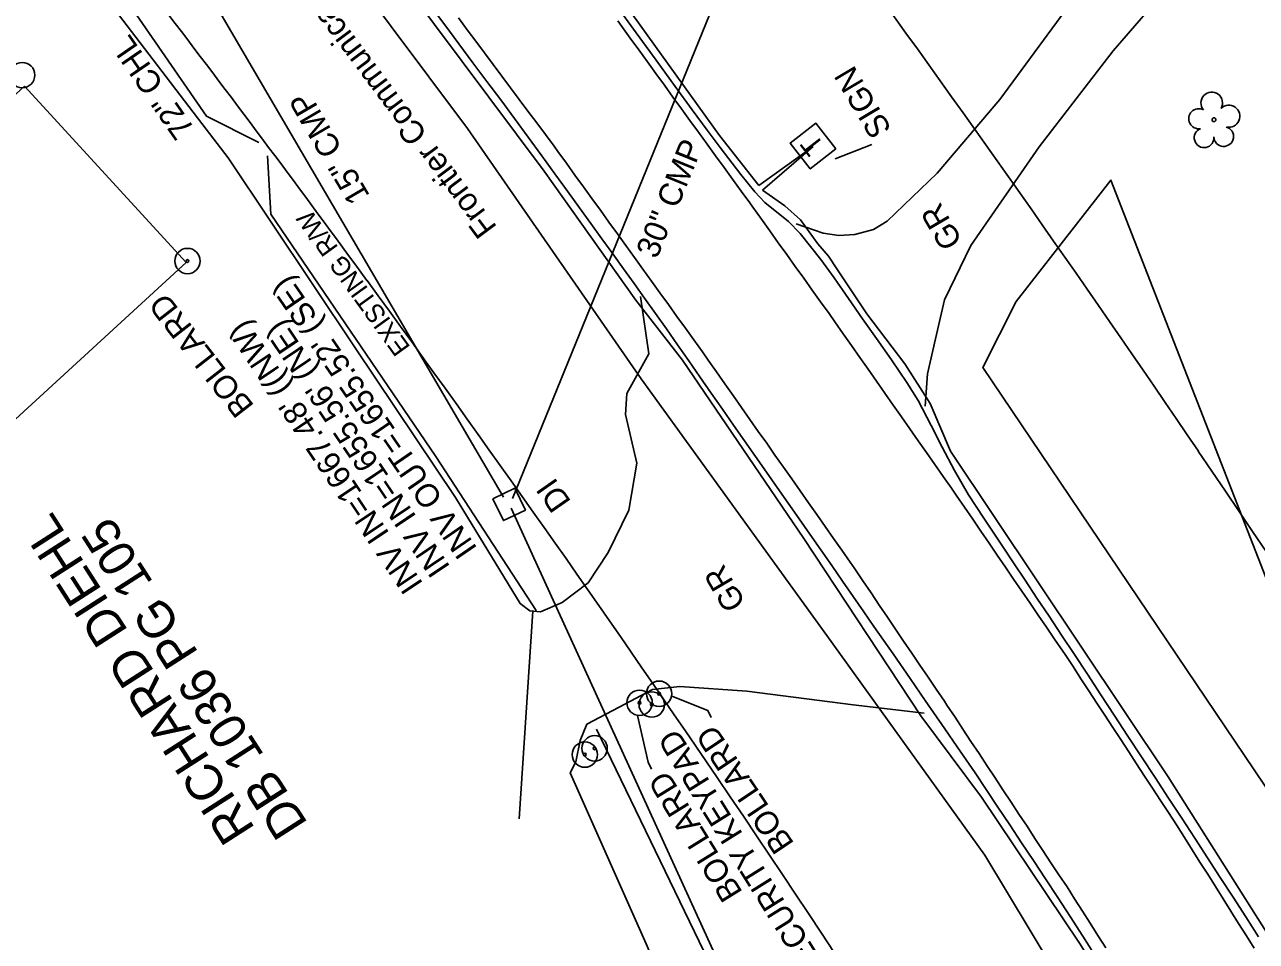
# Model space of a CAD drawing. Extents: x 472260 to 482161, y 489063 to 507124.
# Drawn here: x 477372.1 to 477583.9, y 499759.4 to 499917.1 of the extents above; entities that cross this region are included whole.
import ezdxf

# ---------------------------------------------------------------- set-up
doc = ezdxf.new("R2010")
doc.units = 0
for name, color, linetype in [('Exist Hydrographic Top of Bank', 7, 'Continuous'), ('Exist Other Culture AG Tank Leader', 7, 'Continuous'), ('Exist Structure Minor Drop Inlet Cogo Elevation', 7, 'Continuous'), ('Exist Structure Minor Pipes CMP 15 Inch Cogo Point CELL', 7, 'Continuous'), ('Exist Structure Minor Pipes HDPE 12 Inch', 7, 'Continuous'), ('Exist Structure Minor Pipes HDPE 12 Inch Text', 7, 'Continuous'), ('Prop Drainage Structure Catch Basin Convert From Junction Box Label', 7, 'Continuous'), ('Prop Drainage Structure Drop Inlet Grate 2 Narrow Slots and Sag Grates 840 24 CELL', 7, 'Continuous'), ('Prop Drainage Structure Drop Inlet Grate 2 Wide Slots and Flat Grates 840 20 Label', 7, 'Continuous'), ('Prop Drainage Structure Outlet Berm Ditch 850 10 Label', 7, 'Continuous'), ('Prop Drainage Structure Pipe CSP 30in Label', 7, 'Continuous'), ('Prop Drainage Structure Pipe CSP 60in Label', 7, 'Continuous'), ('Prop Drainage Structure Pipe Funnel Drain 820 01 CELL', 7, 'Continuous'), ('Prop Drainage Structure Pipe Plug CELL', 7, 'Continuous'), ('Prop Drainage Structure Pipe Plug Label', 7, 'Continuous'), ('Prop Drainage Structure Pipe RCP 18in Class III', 7, 'Continuous'), ('Prop Drainage Structure Pipe RCP 24in Class III Label', 7, 'Continuous'), ('Prop Drainage Structure Pipe RCP 30in Class III', 7, 'Continuous'), ('Prop Drainage Structure Pipe RCP 36in Class III Label', 7, 'Continuous'), ('Prop Drainage Structure Pipe RCP 42in Class III', 7, 'Continuous'), ('Prop Drainage Structure Pipe RCP 72in Class III', 7, 'Continuous'), ('Prop Drainage Structure Pipe Side Drain 18in Label', 7, 'Continuous'), ('Prop Drainage Structure Pipe Stub Out CELL', 7, 'Continuous'), ('Prop Drainage Structure Pipe Welded Steel 42in Label', 7, 'Continuous'), ('Prop Drainage Structure Pipe Welded Steel 66in Label', 7, 'Continuous'), ('Prop Drainage Structure Plot Symbol 20 Scale CELL', 7, 'Continuous'), ('Prop Earthen Structure False Sump Label', 7, 'Continuous'), ('Prop Erosion Rip Rap Class B', 7, 'Continuous'), ('Prop Erosion Rip Rap Class I', 7, 'Continuous'), ('Prop Erosion Rip Rap Class II', 7, 'Continuous'), ('Prop Erosion Rip Rap Pad at Outlet Label', 7, 'Continuous'), ('Prop Erosion Rip Rap Single Stone CELL', 7, 'Continuous'), ('Prop SS Fill Line', 7, 'Continuous'), ('Scratch_Level_7', 7, 'Continuous')]:
    doc.layers.add(name, color=color, linetype=linetype)

msp = doc.modelspace()

# ---------------------------------------------------------------- linework, layer by layer
at = {"layer": 'Exist Other Culture AG Tank Leader'}
msp.add_line((477456.03, 499835.56), (477493.44, 499927.49), dxfattribs=at)
at = {"layer": 'Exist Structure Minor Drop Inlet Cogo Elevation'}
for centre, radius, start, end in [((474971.71, 498077.57), 3144.99, 34.16531, 36.13278), ((475236.75, 498271.08), 2716.82, 36.13278, 37.33366), ((474971.71, 498077.57), 3044.99, 34.16531, 36.13278), ((475221.34, 498247), 2843.29, 28.78535, 34.16531), ((475221.34, 498247), 2743.29, 28.78535, 34.16531)]:
    msp.add_arc(centre, radius, start, end, dxfattribs=at)
at = {"layer": 'Prop Drainage Structure Catch Basin Convert From Junction Box Label'}
for p, q in [((477507.71, 499896.13), (477498.37, 499889.42)), ((477499, 499888.6), (477507.71, 499896.13))]:
    msp.add_line(p, q, dxfattribs=at)
for points in [[(477603.87, 499676.78), (477601.59, 499680.67), (477586.61, 499706.27), (477568.26, 499735.62), (477553.5, 499759.07), (477536.64, 499784.22), (477526.22, 499798.18), (477506.11, 499828.72), (477485.23, 499859.36), (477477.22, 499869.72), (477461.46, 499891.86), (477437.84, 499923.51), (477409.62, 499960.74), (477381.79, 499996.32), (477358.03, 500025.13), (477337.52, 500049.96), (477312.08, 500079.61), (477287.91, 500106.93)], [(477498.37, 499889.42), (477491.59, 499898.02), (477465.38, 499934.6), (477443.86, 499963.28), (477427.82, 499984.49), (477409.06, 500008.18)], [(477531.3, 499843.72), (477527.84, 499851.94), (477523.47, 499858.72), (477516.93, 499867.32), (477511.9, 499874.93), (477510.33, 499877.25), (477508.54, 499879.41), (477505.52, 499883.52), (477502.85, 499885.9), (477499, 499888.6)], [(477642.14, 499668.54), (477619.75, 499706.74), (477596.92, 499743.28), (477588.79, 499756), (477568.73, 499787.71), (477531.3, 499843.72)]]:
    msp.add_lwpolyline(points, dxfattribs=at)
at = {"layer": 'Prop Drainage Structure Drop Inlet Grate 2 Narrow Slots and Sag Grates 840 24 CELL'}
for points in [[(477558.02, 499758.31), (477556.68, 499760.42), (477555.34, 499762.52), (477554, 499764.63), (477552.65, 499766.74), (477551.36, 499768.77), (477549.98, 499770.86), (477548.6, 499772.94), (477547.23, 499775.03), (477545.85, 499777.12), (477544.48, 499779.2), (477543.1, 499781.29), (477541.73, 499783.37), (477540.35, 499785.46), (477538.98, 499787.55), (477537.6, 499789.63), (477536.23, 499791.72), (477534.85, 499793.81), (477533.47, 499795.89), (477532.1, 499797.98), (477530.72, 499800.06), (477530.29, 499800.72), (477528.89, 499802.79), (477527.48, 499804.86), (477526.08, 499806.92), (477524.68, 499808.99), (477523.27, 499811.06), (477521.87, 499813.13), (477520.47, 499815.19), (477519.06, 499817.26), (477517.66, 499819.33), (477516.26, 499821.4), (477514.86, 499823.46), (477514.07, 499824.63), (477512.63, 499826.67), (477511.2, 499828.72), (477509.76, 499830.77), (477508.33, 499832.81), (477506.89, 499834.86), (477505.46, 499836.9), (477504.02, 499838.95), (477502.59, 499840.99), (477501.15, 499843.04), (477499.72, 499845.08), (477498.28, 499847.13), (477496.85, 499849.18), (477495.41, 499851.22), (477493.98, 499853.27), (477492.54, 499855.31), (477491.11, 499857.36), (477489.67, 499859.4), (477488.67, 499860.83), (477487.21, 499862.86), (477485.75, 499864.88), (477484.29, 499866.91), (477482.82, 499868.94), (477481.36, 499870.96), (477479.9, 499872.99), (477478.44, 499875.02), (477476.97, 499877.04), (477475.51, 499879.07), (477474.05, 499881.09), (477472.59, 499883.12), (477471.12, 499885.15), (477469.66, 499887.17), (477468.2, 499889.2), (477466.74, 499891.22), (477465.28, 499893.25), (477463.81, 499895.28), (477463.16, 499896.18), (477461.67, 499898.18), (477460.18, 499900.19), (477458.68, 499902.19), (477457.19, 499904.2), (477455.7, 499906.2), (477454.2, 499908.2), (477452.71, 499910.21), (477451.22, 499912.21), (477449.73, 499914.22), (477448.23, 499916.22), (477446.74, 499918.23)], [(477583.54, 499758.25), (477582.21, 499760.37), (477580.87, 499762.48), (477579.54, 499764.6), (477578.21, 499766.71), (477576.88, 499768.83), (477575.55, 499770.94), (477574.22, 499773.05), (477572.89, 499775.17), (477571.56, 499777.28), (477570.17, 499779.48), (477568.81, 499781.57), (477567.44, 499783.66), (477566.07, 499785.75), (477564.7, 499787.84), (477563.33, 499789.93), (477561.97, 499792.02), (477560.6, 499794.11), (477559.23, 499796.21), (477557.86, 499798.3), (477556.49, 499800.39), (477555.13, 499802.48), (477553.76, 499804.57), (477552.39, 499806.66), (477551.02, 499808.75), (477550.64, 499809.34), (477549.23, 499811.4), (477547.82, 499813.47), (477546.41, 499815.53), (477545, 499817.59), (477543.59, 499819.66), (477542.18, 499821.72), (477540.77, 499823.78), (477539.36, 499825.85), (477537.95, 499827.91), (477536.54, 499829.97), (477535.14, 499832.04), (477533.73, 499834.1), (477532.32, 499836.16), (477531.51, 499837.34), (477530.08, 499839.38), (477528.64, 499841.43), (477527.21, 499843.48), (477525.77, 499845.52), (477524.34, 499847.57), (477522.9, 499849.61), (477521.47, 499851.66), (477520.03, 499853.7), (477518.6, 499855.75), (477517.16, 499857.8), (477515.73, 499859.84), (477514.29, 499861.89), (477512.86, 499863.93), (477511.42, 499865.98), (477510.44, 499867.38), (477508.99, 499869.41), (477507.53, 499871.44), (477506.08, 499873.48), (477504.62, 499875.51), (477503.17, 499877.54), (477501.72, 499879.57), (477500.26, 499881.6), (477498.81, 499883.64), (477497.35, 499885.67), (477496.8, 499886.44), (477495.34, 499888.46), (477493.87, 499890.49), (477492.4, 499892.51), (477490.93, 499894.53), (477489.47, 499896.55), (477488, 499898.58), (477486.53, 499900.6), (477485.06, 499902.62), (477483.6, 499904.64), (477482.13, 499906.67), (477480.66, 499908.69), (477479.2, 499910.71), (477477.73, 499912.73), (477476.26, 499914.76), (477474.79, 499916.78), (477474.11, 499917.73)]]:
    msp.add_lwpolyline(points, dxfattribs=at)
at = {"layer": 'Prop Drainage Structure Drop Inlet Grate 2 Wide Slots and Flat Grates 840 20 Label'}
msp.add_line((477576.63, 499900.74), (477576.63, 499900.74), dxfattribs=at)
msp.add_circle((477576.63, 499900.74), 0.326, dxfattribs=at)
for centre, radius, start, end in [((477576.24, 499903.61), 1.86, 330.1651, 219.7134), ((477574.02, 499900.9), 1.73, 62.6636, 279.3457), ((477579.18, 499901.33), 1.9, 257.1011, 134.1999), ((477574.93, 499897.62), 1.69, 111.5671, 6.231), ((477578.3, 499897.84), 1.7, 181.2822, 74.56)]:
    msp.add_arc(centre, radius, start, end, dxfattribs=at)
at = {"layer": 'Prop Drainage Structure Pipe CSP 30in Label'}
msp.add_line((477455.76, 499833.93), (477518.56, 499696.57), dxfattribs=at)
at = {"layer": 'Prop Drainage Structure Pipe CSP 60in Label'}
msp.add_lwpolyline([(477674.71, 499499.35), (477674.06, 499503.35), (477673.43, 499506.23), (477669.36, 499524.4), (477658.42, 499547.77), (477645.83, 499577.59), (477609.99, 499639), (477564.49, 499728.91), (477537.23, 499774.22), (477510.07, 499812.04), (477478.16, 499856.18), (477448.29, 499899.24), (477415.36, 499943.26), (477381.68, 499988.01), (477346.53, 500031.42), (477325.43, 500059.06), (477252.23, 500144), (477216.83, 500181.45), (477151.94, 500247.28), (477067.2, 500328.56), (477034.83, 500357.98)], dxfattribs=at)
at = {"layer": 'Prop Drainage Structure Pipe Plug CELL'}
msp.add_line((477517.81, 499896.46), (477511.5, 499894.03), dxfattribs=at)
at = {"layer": 'Prop Drainage Structure Pipe Plug Label'}
msp.add_lwpolyline([(477452.66, 499835.55), (477454.45, 499831.78), (477458.23, 499833.58), (477456.43, 499837.35)], close=True, dxfattribs=at)
at = {"layer": 'Prop Drainage Structure Pipe RCP 18in Class III'}
for points in [[(477504.78, 499882.84), (477509.45, 499881.22), (477512.11, 499880.8), (477514.86, 499880.99), (477518.08, 499881.87), (477520.43, 499883.31), (477529.01, 499891.53), (477539.8, 499904.23), (477550.99, 499919.4), (477561.69, 499933.75), (477566.25, 499938.7), (477572.16, 499943.07), (477577.93, 499946.92), (477587.31, 499951.56), (477598.24, 499955.69), (477611.38, 499958.83), (477624.47, 499963.13), (477635.64, 499970.32), (477637.77, 499986.87), (477646.84, 499986.8), (477650.48, 500004.66)], [(477357.18, 499957.4), (477380.64, 499928.89), (477403.36, 499899.13), (477407.15, 499894.16), (477428.99, 499861.48), (477446.2, 499835.73), (477457.32, 499817.51), (477458.98, 499816.25), (477460.84, 499816.09), (477464.58, 499817.7), (477469.02, 499821.08), (477472.47, 499826.3), (477476.03, 499833.56), (477477.4, 499841.67), (477475.46, 499850.03), (477475.69, 499853.66), (477479.45, 499860.46), (477478.02, 499870.32)], [(477569.34, 499924.21), (477559.28, 499912.59), (477546.59, 499896.07), (477534.82, 499879.07), (477530.31, 499869.74), (477528.75, 499863.06), (477527.38, 499857), (477526.95, 499851.47)], [(477526.81, 499798.65), (477514.6, 499800.11), (477496.31, 499802.44), (477484.81, 499803.26), (477480.11, 499802.72), (477474.34, 499799.67), (477468.8, 499796.74), (477467.67, 499793.95), (477466.93, 499790.31), (477465.94, 499788.4), (477478.99, 499758.96), (477488.35, 499737.05), (477459.01, 499730.95), (477426.96, 499723.28), (477409.24, 499720.34), (477398.88, 499720.79), (477381.08, 499724.55), (477364.34, 499731.09), (477338.68, 499745.94), (477305.81, 499767.03), (477292.77, 499773.1), (477268.8, 499787.48), (477259.76, 499792.2)]]:
    msp.add_lwpolyline(points, dxfattribs=at)
at = {"layer": 'Prop Drainage Structure Pipe RCP 24in Class III Label'}
for centre, radius in [((477470.14, 499792.61), 2.18), ((477468.45, 499791.53), 2.18), ((477470.14, 499792.61), 0.24), ((477468.45, 499791.53), 0.24)]:
    msp.add_circle(centre, radius, dxfattribs=at)
at = {"layer": 'Prop Drainage Structure Pipe RCP 72in Class III'}
for points in [[(477252.46, 499976.08), (477320.07, 500023.97), (477331.36, 500006.71), (477363.76, 499959.01), (477380.88, 499934.01), (477403.42, 499901.35)], [(477414.47, 499884.47), (477442.82, 499842.83), (477460.07, 499816.31)], [(477470.47, 499795.88), (477499.9, 499734.95), (477429.75, 499721.06), (477410.53, 499717.94), (477395.31, 499719.29), (477380.34, 499723.11), (477364.85, 499728.91), (477354.49, 499718.55)]]:
    msp.add_lwpolyline(points, dxfattribs=at)
at = {"layer": 'Prop Drainage Structure Pipe Side Drain 18in Label'}
for p, q in [((477412.43, 499896.8), (477403.42, 499901.35)), ((477414.47, 499884.47), (477413.91, 499894.54)), ((477459.51, 499816.22), (477457.18, 499780.49))]:
    msp.add_line(p, q, dxfattribs=at)
at = {"layer": 'Prop Drainage Structure Pipe Stub Out CELL'}
for points in [[(477556.26, 499756.85), (477554.07, 499760.3), (477551.9, 499763.68), (477549.76, 499766.97), (477547.66, 499770.18), (477545.6, 499773.29), (477543.55, 499776.37), (477541.51, 499779.43), (477539.47, 499782.49), (477537.44, 499785.54), (477535.54, 499788.39), (477532.5, 499792.86), (477530.34, 499795.94), (477526.98, 499800.84), (477524.41, 499804.6), (477521.45, 499808.84), (477518.17, 499813.55), (477516.42, 499816.07), (477514.61, 499818.7), (477512.76, 499821.38), (477510.9, 499824.07), (477509.03, 499826.75), (477507.16, 499829.43), (477505.29, 499832.11), (477503.41, 499834.78), (477501.54, 499837.45), (477499.68, 499840.11), (477497.81, 499842.78), (477495.92, 499845.48), (477494.02, 499848.21), (477492.1, 499850.96), (477490.17, 499853.72), (477488.25, 499856.49), (477486.32, 499859.25), (477484.38, 499862.01), (477482.47, 499864.74), (477480.58, 499867.41), (477478.73, 499870.02), (477476.92, 499872.57), (477475.1, 499875.11), (477473.26, 499877.67), (477471.4, 499880.26), (477469.5, 499882.88), (477467.54, 499885.59), (477465.47, 499888.43), (477463.31, 499891.41), (477461.04, 499894.54), (477458.71, 499897.73), (477456.36, 499900.93), (477454, 499904.13), (477451.62, 499907.33), (477449.22, 499910.54), (477446.8, 499913.77), (477444.36, 499917.03), (477441.89, 499920.32)], [(477473.77, 499920.52), (477477.29, 499915.69), (477480.7, 499910.98), (477483.96, 499906.44), (477486.89, 499902.41), (477489.47, 499898.94), (477491.73, 499895.94), (477495.29, 499891.29), (477497.67, 499888.34), (477499.41, 499886.5), (477503.49, 499883.23), (477505.48, 499881.19), (477509.04, 499876.68), (477511.3, 499873.54), (477513.77, 499869.96), (477516.21, 499866.47), (477518.62, 499863.09), (477521.19, 499859.43), (477523.84, 499855.56), (477525.78, 499852.45), (477527.99, 499848.15), (477529.92, 499844.42), (477532.04, 499840.38), (477534.42, 499836.24), (477537.05, 499832.18), (477540.24, 499827.39), (477542.17, 499824.5), (477544.15, 499821.53), (477546.19, 499818.46), (477548.29, 499815.32), (477550.43, 499812.08), (477552.62, 499808.76), (477554.87, 499805.34), (477557.15, 499801.84), (477559.47, 499798.29), (477561.8, 499794.73), (477564.14, 499791.17), (477566.49, 499787.6), (477568.82, 499784.06), (477571.1, 499780.58), (477573.34, 499777.15), (477575.53, 499773.78), (477577.71, 499770.42), (477579.9, 499767.03), (477582.1, 499763.61), (477584.31, 499760.17)]]:
    msp.add_lwpolyline(points, dxfattribs=at)
at = {"layer": 'Prop Drainage Structure Plot Symbol 20 Scale CELL'}
for centre, radius in [((477371.72, 499908.41), 2.18), ((477400.13, 499876.43), 2.18), ((477400.13, 499876.43), 0.24), ((477481.23, 499802.01), 2.18), ((477477.87, 499800.45), 2.18), ((477479.96, 499800.15), 2.18), ((477481.23, 499802.01), 0.24), ((477477.87, 499800.45), 0.24), ((477479.96, 499800.15), 0.24)]:
    msp.add_circle(centre, radius, dxfattribs=at)
at = {"layer": 'Prop Erosion Rip Rap Class B'}
msp.add_line((477507.71, 499896.13), (477507.71, 499896.13), dxfattribs=at)
msp.add_lwpolyline([(477511.62, 499895.71), (477508.19, 499900.13), (477503.77, 499896.7), (477507.2, 499892.28), (477511.62, 499895.71)], dxfattribs=at)
at = {"layer": 'Prop Erosion Rip Rap Class I'}
for points in [[(477483.43, 499801.61), (477489.62, 499799.11), (477490.19, 499797.91)], [(477477.53, 499798.24), (477479.35, 499790.22), (477479.92, 499789.01)]]:
    msp.add_lwpolyline(points, dxfattribs=at)
at = {"layer": 'Prop Erosion Rip Rap Pad at Outlet Label'}
msp.add_lwpolyline([(477652.36, 499676.12), (477598.61, 499766.54), (477536.87, 499858.1), (477542.59, 499869.49), (477558.92, 499890.34), (477586.48, 499819.67), (477604.15, 499792.83), (477614.53, 499783.71), (477639.07, 499788.98), (477674.86, 499796.46), (477692.31, 499767.47), (477709.96, 499750.14)], dxfattribs=at)
at = {"layer": 'Prop Erosion Rip Rap Single Stone CELL'}
msp.add_line((477454.49, 499835.8), (477384.04, 499956.3), dxfattribs=at)
at = {"layer": 'Prop SS Fill Line'}
msp.add_lwpolyline([(477372.11, 499906.5), (477261.46, 499804.81), (477288.8, 499774.17), (477399.93, 499876.2)], close=True, dxfattribs=at)

# ---------------------------------------------------------------- texts
at = {"layer": 'Exist Hydrographic Top of Bank'}
msp.add_text('30" CMP', height=4, rotation=67.8548, dxfattribs=at).set_placement((477480.84, 499876.64))
at = {"layer": 'Exist Structure Minor Pipes CMP 15 Inch Cogo Point CELL'}
msp.add_text('EXISTING R/W', height=3.2, rotation=125.845, dxfattribs=at).set_placement((477438.55, 499861.6))
at = {"layer": 'Exist Structure Minor Pipes HDPE 12 Inch'}
msp.add_text("INV OUT=1655.52' (SE)", height=4, rotation=124.5178, dxfattribs=at).set_placement((477450.07, 499826.97))
at = {"layer": 'Exist Structure Minor Pipes HDPE 12 Inch Text'}
msp.add_text("INV IN=1655.56' (NE)", height=4, rotation=123.9733, dxfattribs=at).set_placement((477445.42, 499823.79))
at = {"layer": 'Prop Drainage Structure Outlet Berm Ditch 850 10 Label'}
msp.add_text('72" CHL', height=4, rotation=124.6149, dxfattribs=at).set_placement((477401.49, 499899.13))
at = {"layer": 'Prop Drainage Structure Pipe Funnel Drain 820 01 CELL'}
msp.add_text("INV IN=1667.48' ((NW)", height=4, rotation=123.7867, dxfattribs=at).set_placement((477440.75, 499820.9))
at = {"layer": 'Prop Drainage Structure Pipe RCP 30in Class III'}
for s, rotation, p in [('BOLLARD', 127.9794, (477411.72, 499851.53)), ('SECURITY KEYPAD', 122.0009, (477510.83, 499753.65)), ('BOLLARD', 123.8513, (477504.54, 499776.22)), ('BOLLARD', 121.7532, (477495.68, 499767.82))]:
    msp.add_text(s, height=4, rotation=rotation, dxfattribs=at).set_placement(p)
at = {"layer": 'Prop Drainage Structure Pipe RCP 36in Class III Label'}
msp.add_text('DI', height=4, rotation=124.9267, dxfattribs=at).set_placement((477466.2, 499835.03))
at = {"layer": 'Prop Drainage Structure Pipe RCP 42in Class III'}
msp.add_text('SIGN', height=4, rotation=120.8428, dxfattribs=at).set_placement((477521.29, 499899.09))
at = {"layer": 'Prop Drainage Structure Pipe Welded Steel 42in Label'}
msp.add_text('Frontier Communications of America Inc.', height=4, rotation=126.7963, dxfattribs=at).set_placement((477453.47, 499882.26))
at = {"layer": 'Prop Drainage Structure Pipe Welded Steel 66in Label'}
msp.add_text('DB 1036 PG 105', height=6.25, rotation=122.6818, dxfattribs=at).set_placement((477420.95, 499779.64))
at = {"layer": 'Prop Earthen Structure False Sump Label'}
for p in [(477533.5, 499879.86), (477496.24, 499817.62)]:
    msp.add_text('GR', height=4, rotation=120.4728, dxfattribs=at).set_placement(p)
at = {"layer": 'Prop Erosion Rip Rap Class B'}
msp.add_text('T', height=3.42, rotation=127.8163, dxfattribs=at).set_placement((477509.76, 499896.29))
at = {"layer": 'Prop Erosion Rip Rap Class II'}
msp.add_text('15" CMP', height=4, rotation=120.3118, dxfattribs=at).set_placement((477431.57, 499887.66))
at = {"layer": 'Scratch_Level_7'}
msp.add_text('RICHARD DIEHL', height=6.25, rotation=122.6818, dxfattribs=at).set_placement((477411.87, 499778.75))

doc.saveas('drawing.dxf')
